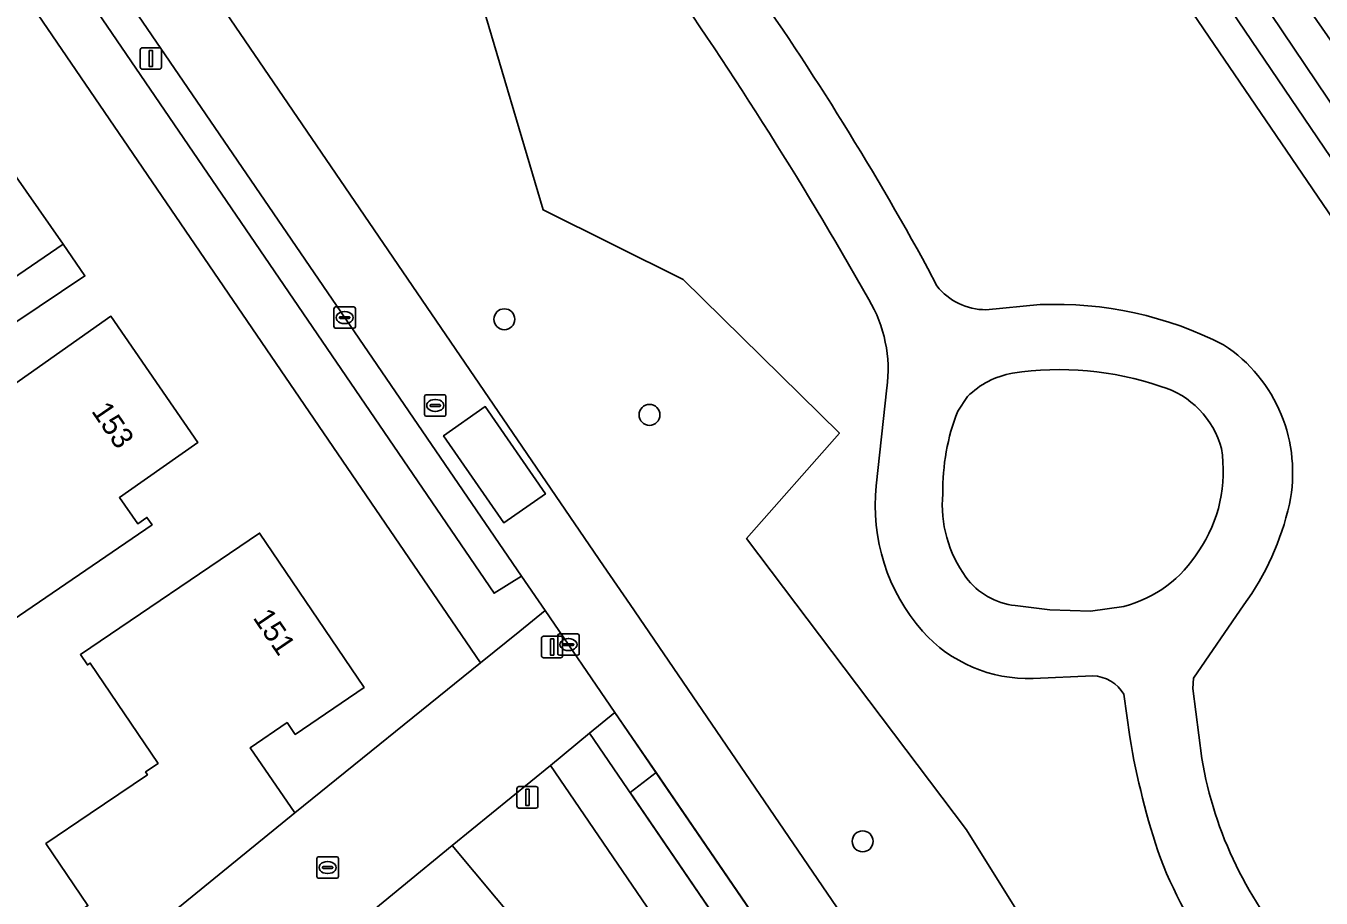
# Model space of a CAD drawing. Extents: x 155275 to 156265, y 382654 to 383635.
# Drawn here: x 155646.9 to 155707.5, y 383185 to 383225.8 of the extents above; entities that cross this region are included whole.
import ezdxf

# ---------------------------------------------------------------- set-up
doc = ezdxf.new("R2010")
doc.units = 0
for name, color, linetype in [('IMGEO_Boom', 7, 'Continuous'), ('IMGEO_Erf', 7, 'Continuous'), ('IMGEO_Fietspad_gesloten', 7, 'Continuous'), ('IMGEO_Gemengd_bos', 7, 'Continuous'), ('IMGEO_Groenvoorziening', 7, 'Continuous'), ('IMGEO_Haag', 7, 'Continuous'), ('IMGEO_Hek', 7, 'Continuous'), ('IMGEO_Kolk', 7, 'Continuous'), ('IMGEO_Lichtmast', 7, 'Continuous'), ('IMGEO_Loofbos', 7, 'Continuous'), ('IMGEO_Oever', 7, 'Continuous'), ('IMGEO_Pand', 7, 'Continuous'), ('IMGEO_Pand_nummerreeks', 7, 'Continuous'), ('IMGEO_Parkeervlak_open', 7, 'Continuous'), ('IMGEO_Rijbaan_lokaal_gesloten', 7, 'Continuous'), ('IMGEO_Rijbaan_lokaal_open', 7, 'Continuous'), ('IMGEO_Rioolput', 7, 'Continuous'), ('IMGEO_Voetpad_open', 7, 'Continuous'), ('IMGEO_Waterloop', 7, 'Continuous')]:
    doc.layers.add(name, color=color, linetype=linetype)

msp = doc.modelspace()

# ---------------------------------------------------------------- linework, layer by layer
at = {"layer": 'IMGEO_Boom'}
for centre in [(155669.248, 383212.111), (155676.04, 383207.64), (155686.014, 383187.698)]:
    msp.add_circle(centre, 0.489, dxfattribs=at)
at = {"layer": 'IMGEO_Erf'}
msp.add_lwpolyline([(155641.945, 383174.729), (155651.229, 383182.342), (155649.626, 383184.602), (155649.758, 383184.692), (155647.793, 383187.593), (155649.873, 383189.002), (155652.548, 383190.814), (155652.458, 383190.947), (155653.046, 383191.345), (155649.869, 383196.034), (155649.737, 383195.945), (155649.406, 383196.433), (155657.792, 383202.114), (155662.684, 383194.892), (155659.46, 383192.694), (155659.082, 383193.248), (155657.359, 383192.071), (155659.44, 383189.029), (155668.128, 383196.041), (155626.917, 383256.363)], dxfattribs=at)
for points in [[(155642.147, 383219.752), (155643.248, 383218.069), (155645.721, 383219.758), (155648.595, 383215.616), (155627.112, 383200.936), (155624.286, 383205.104), (155632.033, 383210.4), (155630.9, 383212.049)], [(155650.839, 383212.255), (155654.9, 383206.346), (155651.66, 383204.069), (155651.234, 383203.771), (155652.097, 383202.543), (155652.522, 383202.842), (155652.762, 383202.5), (155627.57, 383185.305), (155624.415, 383189.945), (155625.261, 383190.513), (155630.206, 383193.892), (155634.389, 383196.757), (155634.819, 383196.13), (155640.175, 383199.802), (155640.467, 383199.372), (155643.571, 383201.501), (155642.786, 383202.617), (155643.191, 383202.9), (155641.554, 383205.325), (155643.277, 383206.53), (155643.083, 383206.807)]]:
    msp.add_lwpolyline(points, close=True, dxfattribs=at)
at = {"layer": 'IMGEO_Fietspad_gesloten'}
for points in [[(155684.758, 383215.723), (155686.3, 383213.041)], [(155689.487, 383213.668), (155689.065, 383214.489)], [(155694.324, 383212.797), (155691.787, 383212.555)], [(155687.148, 383208.897), (155686.654, 383204.329)], [(155690.462, 383207.815), (155690.927, 383208.497)], [(155698.235, 383198.682), (155696.677, 383198.462), (155694.767, 383198.524), (155693.158, 383198.723)], [(155701.885, 383191.571), (155701.471, 383194.84), (155701.491, 383195.335), (155703.858, 383198.75)], [(155693.989, 383195.317), (155696.788, 383195.436)], [(155698.244, 383194.572), (155698.514, 383192.581)]]:
    msp.add_lwpolyline(points, dxfattribs=at)
for centre, radius, start, end in [((155514.469, 383115.222), 197.734, 30.54809, 36.07145), ((155565.087, 383146.707), 141.298, 28.66651, 35.46317), ((155691.802, 383215.52), 2.965, 218.65257, 269.70154), ((155680.802, 383209.757), 6.404, 352.28209, 30.84782), ((155695.016, 383195.418), 17.392, 63.01375, 92.27941), ((155698.997, 383204.942), 7.141, 348.04575, 56.78951), ((155695.248, 383195.139), 14.618, 71.16595, 98.73855), ((155693.671, 383205.778), 3.863, 99.59827, 135.26465), ((155698.793, 383204.993), 4.151, 14.93962, 73.56501), ((155700.097, 383204.082), 10.333, 158.8215, 180.74357), ((155696.328, 383204.989), 6.564, 325.59116, 9.41719), ((155695.491, 383203.39), 8.887, 173.93679, 221.29323), ((155695.491, 383203.441), 5.749, 174.94054, 216.16072), ((155693.555, 383206.231), 12.732, 324.0165, 347.44413), ((155696.777, 383204.319), 5.822, 284.50602, 328.54076), ((155693.523, 383202.031), 3.328, 216.54845, 263.6948), ((155693.753, 383201.929), 6.617, 221.72138, 272.04723), ((155696.736, 383193.69), 1.747, 30.32673, 88.30293), ((155733.264, 383198.345), 35.225, 189.41827, 198.94865), ((155720.048, 383194.637), 18.42, 189.58164, 222.36029), ((155719.407, 383194.478), 20.88, 201.25957, 234.71864)]:
    msp.add_arc(centre, radius, start, end, dxfattribs=at)
at = {"layer": 'IMGEO_Gemengd_bos'}
for points in [[(155638.354, 383264.775), (155639.197, 383263.636), (155646.696, 383257.021), (155654.699, 383254.352), (155656.556, 383235.653), (155660.593, 383231.109), (155668.02, 383227.503), (155671.061, 383217.227), (155677.612, 383213.971), (155684.929, 383206.792), (155680.581, 383201.856), (155690.881, 383188.232), (155700.213, 383173.291), (155708, 383167.974), (155712.849, 383162.916), (155715.835, 383169.166), (155716.917, 383171.91)], [(155686.3, 383213.041), (155684.758, 383215.723)], [(155686.654, 383204.329), (155687.148, 383208.897)], [(155690.927, 383208.497), (155690.462, 383207.815)], [(155693.158, 383198.723), (155694.767, 383198.524), (155696.677, 383198.462), (155698.235, 383198.682)], [(155696.788, 383195.436), (155693.989, 383195.317)], [(155698.514, 383192.581), (155698.244, 383194.572)]]:
    msp.add_lwpolyline(points, dxfattribs=at)
for centre, radius, start, end in [((155514.469, 383115.222), 197.734, 30.54809, 36.07145), ((155680.802, 383209.757), 6.404, 352.28209, 30.84782), ((155695.248, 383195.139), 14.618, 71.16595, 98.73855), ((155693.671, 383205.778), 3.863, 99.59827, 135.26465), ((155698.793, 383204.993), 4.151, 14.93962, 73.56501), ((155700.097, 383204.082), 10.333, 158.8215, 180.74357), ((155696.328, 383204.989), 6.564, 325.59116, 9.41719), ((155695.491, 383203.39), 8.887, 173.93679, 221.29323), ((155695.491, 383203.441), 5.749, 174.94054, 216.16072), ((155696.777, 383204.319), 5.822, 284.50602, 328.54076), ((155693.523, 383202.031), 3.328, 216.54845, 263.6948), ((155693.753, 383201.929), 6.617, 221.72138, 272.04723), ((155696.736, 383193.69), 1.747, 30.32673, 88.30293), ((155733.264, 383198.345), 35.225, 189.41827, 198.94865), ((155719.407, 383194.478), 20.88, 201.25957, 234.71864)]:
    msp.add_arc(centre, radius, start, end, dxfattribs=at)
at = {"layer": 'IMGEO_Groenvoorziening'}
for points in [[(155652.603, 383306.481), (155666.3, 383286.64), (155695.288, 383243.3), (155715.747, 383213.896), (155732.948, 383189.534)], [(155712.849, 383162.916), (155708, 383167.974), (155700.213, 383173.291), (155690.881, 383188.232), (155680.581, 383201.856), (155684.929, 383206.792), (155677.612, 383213.971), (155671.061, 383217.227), (155668.02, 383227.503), (155660.593, 383231.109), (155656.556, 383235.653), (155654.699, 383254.352), (155646.696, 383257.021), (155639.197, 383263.636), (155638.354, 383264.775)], [(155634.953, 383262.987), (155633.988, 383262.853), (155632.89, 383262.908), (155632.326, 383262.839), (155631.606, 383262.467), (155632.286, 383261.472), (155635.169, 383257.252), (155673.892, 383200.579), (155675.129, 383198.768), (155704.368, 383155.976), (155709.386, 383160.082)], [(155671.401, 383191.251), (155666.8, 383187.497), (155669.896, 383183.803), (155668.38, 383182.559), (155695.234, 383146.354)], [(155696.383, 383154.679), (155671.401, 383191.251)], [(155676.345, 383190.914), (155675.132, 383189.979), (155698.35, 383155.99), (155698.899, 383154.951), (155700.063, 383155.458)], [(155698.997, 383157.808), (155676.345, 383190.914)]]:
    msp.add_lwpolyline(points, dxfattribs=at)
msp.add_lwpolyline([(155631.52, 383256.462), (155630.285, 383255.634), (155668.768, 383199.296), (155670.058, 383200.101), (155632.271, 383255.325)], close=True, dxfattribs=at)
at = {"layer": 'IMGEO_Haag'}
msp.add_lwpolyline([(155631.52, 383256.462), (155630.285, 383255.634), (155668.768, 383199.296), (155670.058, 383200.101), (155632.271, 383255.325)], close=True, dxfattribs=at)
for points in [[(155674.425, 383193.719), (155673.239, 383192.751), (155698.35, 383155.99), (155698.899, 383154.951), (155700.063, 383155.458)], [(155698.997, 383157.808), (155674.425, 383193.719)]]:
    msp.add_lwpolyline(points, dxfattribs=at)
at = {"layer": 'IMGEO_Hek'}
msp.add_lwpolyline([(155648.595, 383215.616), (155649.617, 383214.142), (155621.586, 383195.348), (155615.371, 383204.442), (155640.732, 383221.815), (155642.147, 383219.752)], dxfattribs=at)
at = {"layer": 'IMGEO_Kolk'}
for p, q in [((155661.351, 383212.689), (155662.203, 383212.689)), ((155661.276, 383211.763), (155661.276, 383212.615)), ((155661.535, 383212.183), (155661.535, 383212.195)), ((155661.973, 383212.146), (155661.575, 383212.146)), ((155661.578, 383212.232), (155661.976, 383212.232)), ((155661.764, 383212.469), (155661.789, 383212.469)), ((155662.019, 383212.195), (155662.019, 383212.183)), ((155662.277, 383212.615), (155662.277, 383211.763)), ((155662.203, 383211.689), (155661.351, 383211.689)), ((155661.787, 383211.909), (155661.762, 383211.909)), ((155671.75, 383196.472), (155671.75, 383197.324)), ((155671.825, 383197.398), (155672.677, 383197.398)), ((155672.009, 383196.892), (155672.009, 383196.904)), ((155672.052, 383196.941), (155672.45, 383196.941)), ((155672.238, 383197.178), (155672.263, 383197.178)), ((155672.493, 383196.904), (155672.493, 383196.892)), ((155672.751, 383197.324), (155672.751, 383196.472)), ((155672.677, 383196.398), (155671.825, 383196.398)), ((155672.447, 383196.855), (155672.049, 383196.855)), ((155672.261, 383196.618), (155672.236, 383196.618)), ((155660.479, 383186.046), (155660.479, 383186.898)), ((155660.554, 383186.972), (155661.406, 383186.972)), ((155660.967, 383186.752), (155660.992, 383186.752)), ((155661.48, 383186.898), (155661.48, 383186.046)), ((155660.738, 383186.466), (155660.738, 383186.478)), ((155661.176, 383186.429), (155660.778, 383186.429)), ((155660.781, 383186.515), (155661.179, 383186.515)), ((155660.99, 383186.192), (155660.965, 383186.192)), ((155661.222, 383186.478), (155661.222, 383186.466)), ((155661.406, 383185.972), (155660.554, 383185.972))]:
    msp.add_line(p, q, dxfattribs=at)
for points in [[(155661.351, 383212.689), (155662.203, 383212.689)], [(155661.276, 383211.763), (155661.276, 383212.615)], [(155662.277, 383212.615), (155662.277, 383211.763)], [(155662.203, 383211.689), (155661.351, 383211.689)], [(155671.75, 383196.472), (155671.75, 383197.324)], [(155671.825, 383197.398), (155672.677, 383197.398)], [(155672.751, 383197.324), (155672.751, 383196.472)], [(155672.677, 383196.398), (155671.825, 383196.398)], [(155660.479, 383186.046), (155660.479, 383186.898)], [(155660.554, 383186.972), (155661.406, 383186.972)], [(155661.48, 383186.898), (155661.48, 383186.046)], [(155661.406, 383185.972), (155660.554, 383185.972)]]:
    msp.add_lwpolyline(points, dxfattribs=at)
for centre, radius, start, end in [((155661.353, 383212.613), 0.0765, 91.55205, 178.44795), ((155661.353, 383212.613), 0.0765, 91.55205, 178.44795), ((155662.201, 383212.613), 0.0765, 1.55205, 88.44795), ((155662.201, 383212.613), 0.0765, 1.55205, 88.44795), ((155661.575, 383212.192), 0.0403, 85.87752, 175.75265), ((155661.572, 383212.182), 0.0366, 178.93798, 274.71019), ((155661.976, 383212.189), 0.043, 264.86636, 352.45326), ((155661.98, 383212.194), 0.0386, 1.73085, 96.63898), ((155661.353, 383211.765), 0.0765, 181.55205, 268.44795), ((155661.353, 383211.765), 0.0765, 181.55205, 268.44795), ((155662.201, 383211.765), 0.0765, 271.55205, 358.44795), ((155662.201, 383211.765), 0.0765, 271.55205, 358.44795), ((155671.827, 383197.322), 0.0765, 91.55205, 178.44795), ((155671.827, 383197.322), 0.0765, 91.55205, 178.44795), ((155672.049, 383196.901), 0.0403, 85.87752, 175.75265), ((155672.454, 383196.903), 0.0386, 1.73085, 96.63898), ((155672.675, 383197.322), 0.0765, 1.55205, 88.44795), ((155672.675, 383197.322), 0.0765, 1.55205, 88.44795), ((155671.827, 383196.474), 0.0765, 181.55205, 268.44795), ((155671.827, 383196.474), 0.0765, 181.55205, 268.44795), ((155672.046, 383196.891), 0.0366, 178.93798, 274.71019), ((155672.45, 383196.898), 0.043, 264.86636, 352.45326), ((155672.675, 383196.474), 0.0765, 271.55205, 358.44795), ((155672.675, 383196.474), 0.0765, 271.55205, 358.44795), ((155660.556, 383186.896), 0.0765, 91.55205, 178.44795), ((155660.556, 383186.896), 0.0765, 91.55205, 178.44795), ((155661.404, 383186.896), 0.0765, 1.55205, 88.44795), ((155661.404, 383186.896), 0.0765, 1.55205, 88.44795), ((155660.556, 383186.048), 0.0765, 181.55205, 268.44795), ((155660.556, 383186.048), 0.0765, 181.55205, 268.44795), ((155660.778, 383186.475), 0.0403, 85.87752, 175.75265), ((155660.775, 383186.465), 0.0366, 178.93798, 274.71019), ((155661.179, 383186.472), 0.043, 264.86636, 352.45326), ((155661.183, 383186.477), 0.0386, 1.73085, 96.63898), ((155661.404, 383186.048), 0.0765, 271.55205, 358.44795), ((155661.404, 383186.048), 0.0765, 271.55205, 358.44795)]:
    msp.add_arc(centre, radius, start, end, dxfattribs=at)
for centre, major_axis, ratio, start_param, end_param in [((155661.763, 383212.189), (-0.387, 0.002), 0.722429, 4.712389, 7.853982), ((155661.788, 383212.189), (-0.39, 0.002), 0.717154, 1.570796, 4.712389), ((155672.237, 383196.898), (-0.387, 0.002), 0.722429, 4.712389, 7.853982), ((155672.262, 383196.898), (-0.39, 0.002), 0.717154, 1.570796, 4.712389), ((155660.966, 383186.472), (-0.387, 0.002), 0.722429, 4.712389, 7.853982), ((155660.991, 383186.472), (-0.39, 0.002), 0.717154, 1.570796, 4.712389)]:
    msp.add_ellipse(centre, major_axis=major_axis, ratio=ratio, start_param=start_param, end_param=end_param, dxfattribs=at)
at = {"layer": 'IMGEO_Lichtmast'}
for p, q in [((155652.307, 383224.805), (155653.097, 383224.805)), ((155653.097, 383224.805), (155652.307, 383224.805)), ((155652.207, 383223.905), (155652.207, 383224.705)), ((155652.207, 383224.705), (155652.207, 383223.905)), ((155653.197, 383224.705), (155653.197, 383223.905)), ((155653.197, 383223.905), (155653.197, 383224.705)), ((155653.097, 383223.805), (155652.307, 383223.805)), ((155652.307, 383223.805), (155653.097, 383223.805)), ((155670.986, 383196.385), (155670.986, 383197.185)), ((155670.986, 383197.185), (155670.986, 383196.385)), ((155671.086, 383197.285), (155671.876, 383197.285)), ((155671.876, 383197.285), (155671.086, 383197.285)), ((155671.976, 383197.185), (155671.976, 383196.385)), ((155671.976, 383196.385), (155671.976, 383197.185)), ((155671.876, 383196.285), (155671.086, 383196.285)), ((155671.086, 383196.285), (155671.876, 383196.285)), ((155669.932, 383190.256), (155670.722, 383190.256)), ((155670.722, 383190.256), (155669.932, 383190.256)), ((155669.832, 383189.356), (155669.832, 383190.156)), ((155669.832, 383190.156), (155669.832, 383189.356)), ((155670.822, 383190.156), (155670.822, 383189.356)), ((155670.822, 383189.356), (155670.822, 383190.156)), ((155670.722, 383189.256), (155669.932, 383189.256)), ((155669.932, 383189.256), (155670.722, 383189.256))]:
    msp.add_line(p, q, dxfattribs=at)
for points in [[(155652.627, 383224.68), (155652.777, 383224.68), (155652.777, 383223.93), (155652.627, 383223.93), (155652.627, 383224.68)], [(155671.406, 383197.16), (155671.556, 383197.16), (155671.556, 383196.41), (155671.406, 383196.41), (155671.406, 383197.16)], [(155670.252, 383190.131), (155670.402, 383190.131), (155670.402, 383189.381), (155670.252, 383189.381), (155670.252, 383190.131)]]:
    msp.add_lwpolyline(points, dxfattribs=at)
for centre, start, end in [((155652.307, 383224.705), 90, 180), ((155652.307, 383224.705), 90, 180), ((155653.097, 383224.705), 0, 90), ((155653.097, 383224.705), 360, 90), ((155652.307, 383223.905), 180, 270), ((155652.307, 383223.905), 180, 270), ((155653.097, 383223.905), 270, 0), ((155653.097, 383223.905), 270, 0), ((155671.086, 383197.185), 90, 180), ((155671.086, 383197.185), 90, 180), ((155671.876, 383197.185), 0, 90), ((155671.876, 383197.185), 360, 90), ((155671.086, 383196.385), 180, 270), ((155671.086, 383196.385), 180, 270), ((155671.876, 383196.385), 270, 0), ((155671.876, 383196.385), 270, 0), ((155669.932, 383190.156), 90, 180), ((155669.932, 383190.156), 90, 180), ((155670.722, 383190.156), 0, 90), ((155670.722, 383190.156), 360, 90), ((155669.932, 383189.356), 180, 270), ((155669.932, 383189.356), 180, 270), ((155670.722, 383189.356), 270, 0), ((155670.722, 383189.356), 270, 0)]:
    msp.add_arc(centre, 0.1, start, end, dxfattribs=at)
at = {"layer": 'IMGEO_Loofbos'}
for points in [[(155710.048, 383179.361), (155711.113, 383178.69), (155722.162, 383175.473), (155727.137, 383176.194), (155728.723, 383186.646), (155722.016, 383196.56), (155713.872, 383208.237), (155684.729, 383250.992), (155668.129, 383275.492), (155648.012, 383304.606)], [(155689.065, 383214.489), (155689.487, 383213.668)], [(155691.787, 383212.555), (155694.324, 383212.797)], [(155703.858, 383198.75), (155701.491, 383195.335), (155701.471, 383194.84), (155701.885, 383191.571)]]:
    msp.add_lwpolyline(points, dxfattribs=at)
for centre, radius, start, end in [((155565.087, 383146.707), 141.298, 28.66651, 35.46317), ((155691.802, 383215.52), 2.965, 218.65257, 269.70154), ((155695.016, 383195.418), 17.392, 63.01375, 92.27941), ((155698.997, 383204.942), 7.141, 348.04575, 56.78951), ((155693.555, 383206.231), 12.732, 324.0165, 347.44413), ((155720.048, 383194.637), 18.42, 189.58164, 222.36029)]:
    msp.add_arc(centre, radius, start, end, dxfattribs=at)
at = {"layer": 'IMGEO_Oever'}
msp.add_lwpolyline([(155731.242, 383188.308), (155731.02, 383187.751), (155730.364, 383187.664), (155714.72, 383209.654), (155670.177, 383275.322), (155648.619, 383307.02), (155649.298, 383307.441), (155676.91, 383268.261), (155714.708, 383212.148)], close=True, dxfattribs=at)
for points in [[(155732.948, 383189.534), (155715.747, 383213.896), (155695.288, 383243.3), (155666.3, 383286.64), (155652.603, 383306.481)], [(155648.012, 383304.606), (155668.129, 383275.492), (155684.729, 383250.992), (155713.872, 383208.237), (155722.016, 383196.56), (155728.723, 383186.646)]]:
    msp.add_lwpolyline(points, dxfattribs=at)
at = {"layer": 'IMGEO_Pand'}
for points in [[(155648.595, 383215.616), (155645.721, 383219.758), (155643.248, 383218.069), (155642.147, 383219.752), (155630.9, 383212.049), (155632.033, 383210.4), (155624.286, 383205.104), (155627.112, 383200.936)], [(155652.762, 383202.5), (155652.522, 383202.842), (155652.097, 383202.543), (155651.234, 383203.771), (155651.66, 383204.069), (155654.9, 383206.346), (155650.839, 383212.255), (155643.083, 383206.807), (155643.277, 383206.53), (155641.554, 383205.325), (155643.191, 383202.9), (155642.786, 383202.617), (155643.571, 383201.501), (155640.467, 383199.372), (155640.175, 383199.802), (155634.819, 383196.13), (155634.389, 383196.757), (155630.206, 383193.892), (155625.261, 383190.513), (155624.415, 383189.945), (155627.57, 383185.305)], [(155657.792, 383202.114), (155649.406, 383196.433), (155649.737, 383195.945), (155649.869, 383196.034), (155653.046, 383191.345), (155652.458, 383190.947), (155652.548, 383190.814), (155649.873, 383189.002), (155647.793, 383187.593), (155649.758, 383184.692), (155649.626, 383184.602), (155651.229, 383182.342), (155651.272, 383182.377), (155659.44, 383189.029), (155657.359, 383192.071), (155659.082, 383193.248), (155659.46, 383192.694), (155662.684, 383194.892)]]:
    msp.add_lwpolyline(points, close=True, dxfattribs=at)
at = {"layer": 'IMGEO_Parkeervlak_open'}
msp.add_lwpolyline([(155668.38, 383182.559), (155669.896, 383183.803), (155666.8, 383187.497), (155657.389, 383179.769), (155660.42, 383176.031)], close=True, dxfattribs=at)
at = {"layer": 'IMGEO_Rijbaan_lokaal_gesloten'}
for points in [[(155675.129, 383198.768), (155673.892, 383200.579), (155635.169, 383257.252), (155632.271, 383255.325), (155670.058, 383200.101), (155671.161, 383198.489), (155674.425, 383193.719), (155676.345, 383190.914), (155698.997, 383157.808)], [(155705.009, 383155.038), (155704.368, 383155.976), (155675.129, 383198.768)]]:
    msp.add_lwpolyline(points, dxfattribs=at)
msp.add_lwpolyline([(155669.221, 383202.593), (155666.403, 383206.665), (155668.352, 383208.027), (155671.169, 383203.944)], close=True, dxfattribs=at)
at = {"layer": 'IMGEO_Rijbaan_lokaal_open'}
msp.add_lwpolyline([(155671.169, 383203.944), (155668.352, 383208.027), (155666.403, 383206.665), (155669.221, 383202.593)], close=True, dxfattribs=at)
for points in [[(155666.8, 383187.497), (155671.401, 383191.251), (155673.239, 383192.751), (155674.425, 383193.719), (155671.161, 383198.489), (155669.974, 383197.531), (155668.128, 383196.041), (155659.44, 383189.029), (155651.272, 383182.377), (155651.229, 383182.342), (155641.945, 383174.729), (155638.542, 383172.041)], [(155637.668, 383171.716), (155635.652, 383170.105), (155634.823, 383171.29), (155631.867, 383169.258), (155630.734, 383168.461), (155631.067, 383167.974), (155631.606, 383167.187), (155631.833, 383166.856), (155632.007, 383166.602), (155633.075, 383165.119), (155635.334, 383161.916), (155648.848, 383172.815), (155653.519, 383176.619), (155657.388, 383179.771), (155657.389, 383179.769), (155666.8, 383187.497)]]:
    msp.add_lwpolyline(points, dxfattribs=at)
at = {"layer": 'IMGEO_Rioolput'}
for p, q in [((155665.513, 383207.655), (155665.513, 383208.507)), ((155665.588, 383208.581), (155666.44, 383208.581)), ((155666.514, 383208.507), (155666.514, 383207.655)), ((155665.772, 383208.075), (155665.772, 383208.087)), ((155666.21, 383208.038), (155665.812, 383208.038)), ((155665.815, 383208.124), (155666.213, 383208.124)), ((155666.001, 383208.361), (155666.026, 383208.361)), ((155666.256, 383208.087), (155666.256, 383208.075)), ((155666.44, 383207.581), (155665.588, 383207.581)), ((155666.024, 383207.801), (155665.999, 383207.801))]:
    msp.add_line(p, q, dxfattribs=at)
for points in [[(155665.513, 383207.655), (155665.513, 383208.507)], [(155665.588, 383208.581), (155666.44, 383208.581)], [(155666.514, 383208.507), (155666.514, 383207.655)], [(155666.44, 383207.581), (155665.588, 383207.581)]]:
    msp.add_lwpolyline(points, dxfattribs=at)
for centre, radius, start, end in [((155665.59, 383208.505), 0.0765, 91.55205, 178.44795), ((155665.59, 383208.505), 0.0765, 91.55205, 178.44795), ((155666.438, 383208.505), 0.0765, 1.55205, 88.44795), ((155666.438, 383208.505), 0.0765, 1.55205, 88.44795), ((155665.812, 383208.084), 0.0403, 85.87752, 175.75265), ((155665.809, 383208.074), 0.0366, 178.93798, 274.71019), ((155666.213, 383208.081), 0.043, 264.86636, 352.45326), ((155666.217, 383208.086), 0.0386, 1.73085, 96.63898), ((155665.59, 383207.657), 0.0765, 181.55205, 268.44795), ((155665.59, 383207.657), 0.0765, 181.55205, 268.44795), ((155666.438, 383207.657), 0.0765, 271.55205, 358.44795), ((155666.438, 383207.657), 0.0765, 271.55205, 358.44795)]:
    msp.add_arc(centre, radius, start, end, dxfattribs=at)
for centre, major_axis, ratio, start_param, end_param in [((155666, 383208.081), (-0.387, 0.002), 0.722429, 4.712389, 7.853982), ((155666.025, 383208.081), (-0.39, 0.002), 0.717154, 1.570796, 4.712389)]:
    msp.add_ellipse(centre, major_axis=major_axis, ratio=ratio, start_param=start_param, end_param=end_param, dxfattribs=at)
at = {"layer": 'IMGEO_Voetpad_open'}
for points in [[(155624.836, 383259.458), (155625.364, 383258.662), (155626.917, 383256.363), (155668.128, 383196.041), (155669.974, 383197.531), (155671.161, 383198.489), (155670.058, 383200.101), (155668.768, 383199.296), (155630.285, 383255.634)], [(155700.063, 383155.458), (155698.899, 383154.951), (155698.35, 383155.99), (155675.132, 383189.979), (155676.345, 383190.914), (155674.425, 383193.719), (155673.239, 383192.751), (155671.401, 383191.251), (155696.383, 383154.679)]]:
    msp.add_lwpolyline(points, dxfattribs=at)
at = {"layer": 'IMGEO_Waterloop'}
msp.add_lwpolyline([(155648.619, 383307.02), (155670.177, 383275.322), (155714.72, 383209.654), (155730.364, 383187.664), (155731.02, 383187.751), (155731.242, 383188.308), (155714.708, 383212.148), (155676.91, 383268.261), (155649.298, 383307.441)], close=True, dxfattribs=at)

# ---------------------------------------------------------------- texts
at = {"layer": 'IMGEO_Pand_nummerreeks'}
for s, rotation, p in [('153', 304.30237, (155649.896, 383207.817)), ('151', 304.1137, (155657.454, 383198.154))]:
    msp.add_text(s, height=1, rotation=rotation, dxfattribs=at).set_placement(p)

doc.saveas('drawing.dxf')
